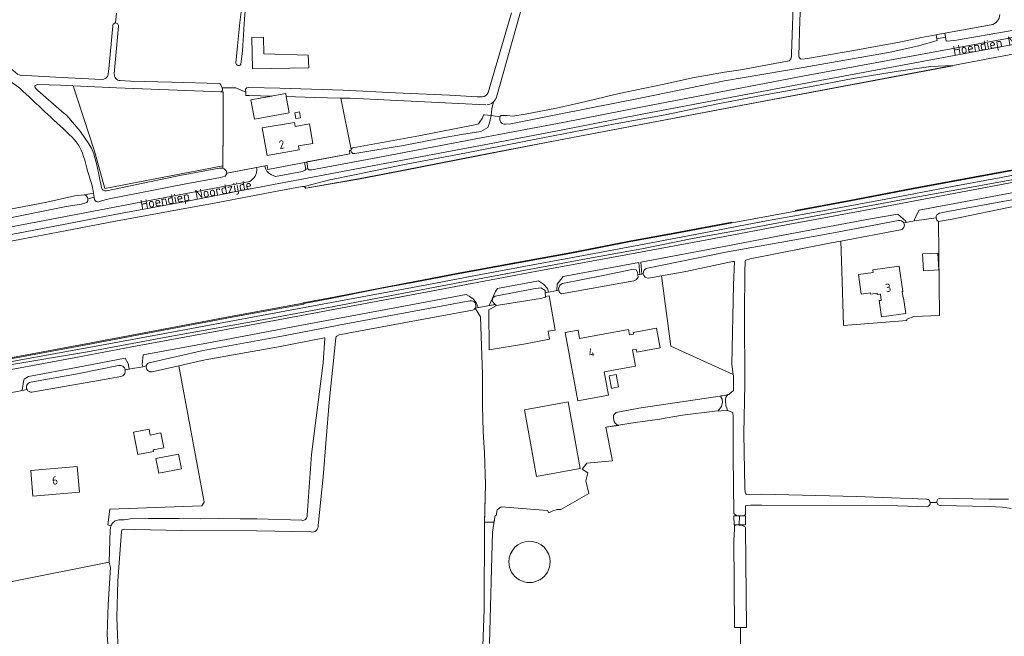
# Model space of a CAD drawing. Header units: metres. Extents: x 209813 to 223847, y 571801 to 587119.
# Tile 666 of 746: x 218326 to 218797, y 585242 to 585537. Entities that reach past the tile are written whole.
import ezdxf
from ezdxf.enums import TextEntityAlignment as Align

# ---------------------------------------------------------------- set-up
doc = ezdxf.new("R2010")
doc.units = ezdxf.units.M
for name, color, linetype, lineweight in [('B-RO-GK-BESCHOEIING-G', 8, 'GK-BESCHOEIING', 0), ('B-RO-GK-KADEMUUR-GV', 8, 'Continuous', 0), ('B-RO-GR-GRAS-GV', 8, 'Continuous', 0), ('B-RO-GR-GROENVOORZIENING-GV', 8, 'Continuous', 0), ('B-RO-GW-TALUD_KRUIN-G', 8, 'Continuous', 0), ('B-RO-IE-TERREINAFSCHEIDING_KUNSTMATIG_MUUR-GV', 8, 'Continuous', 0), ('B-RO-KW-KUNSTWERK_DEK-GV', 8, 'Continuous', 0), ('B-RO-OG-BEBOUWING-GV', 8, 'Continuous', 0), ('B-RO-OG-BEBOUWING-T18', 8, 'Continuous', 0), ('B-RO-OG-TERREIN_ERF-GV', 8, 'Continuous', 0), ('B-RO-OG-TOPOGRAFIE-T18', 8, 'Continuous', 0), ('B-RO-OG-WEG-GV', 8, 'Continuous', 0), ('B-RO-VH-VERHARDING_OPEN-GV', 8, 'Continuous', 0), ('B-RO-VH-VERHARDING_TEGEL-GV', 8, 'Continuous', 0)]:
    doc.layers.add(name, color=color, linetype=linetype, lineweight=lineweight)
doc.styles.add('NLCS-ISO-M200-T18', font='txt', dxfattribs={"height": 0.36})
doc.linetypes.add('GK-BESCHOEIING', pattern='A,30,-5,[1,NLCS.shx,S=1,R=0,X=0,Y=0],-5', length=40)

msp = doc.modelspace()

# ---------------------------------------------------------------- linework, layer by layer
at = {"layer": 'B-RO-GK-BESCHOEIING-G', "flags": 128}
for points in [[(218768.753, 585529.43), (218768.639, 585530.085)], [(218764.477, 585529.35), (218764.624, 585528.522)], [(218764.624, 585528.522), (218764.808, 585527.488)], [(218764.829, 585527.37), (218764.974, 585526.551)], [(218768.963, 585528.229), (218768.753, 585529.43)], [(218769.087, 585527.518), (218768.963, 585528.229)], [(218769.29, 585526.356), (218769.087, 585527.518)]]:
    msp.add_lwpolyline(points, dxfattribs=at)
at = {"layer": 'B-RO-GK-KADEMUUR-GV', "flags": 128}
msp.add_lwpolyline([(218853.938, 585529.78), (218829.195, 585525.197), (218801.983, 585520.307), (218772.383, 585514.628), (218677.746, 585496.82), (218580.303, 585478.324), (218544.517, 585471.418), (218509.503, 585464.532), (218488.017, 585460.417), (218462.801, 585455.94), (218488.034, 585460.319), (218509.522, 585464.434), (218544.536, 585471.319), (218580.322, 585478.226), (218677.764, 585496.721), (218772.402, 585514.53)], dxfattribs=at)
at = {"layer": 'B-RO-GR-GRAS-GV', "flags": 128}
for points in [[(218704.615, 585639.071), (218702.44, 585611.015), (218700.547, 585563.297), (218699.263, 585536.145), (218698.741, 585519.217), (218698.936, 585518.448), (218699.464, 585517.886), (218700.219, 585517.623), (218702.913, 585517.998), (218727.683, 585522.37), (218733.665, 585523.501), (218746.047, 585525.681), (218757.424, 585528.099), (218764.477, 585529.35)], [(218551.407, 585490.67), (218555.682, 585490.126), (218555.773, 585490.409), (218556.001, 585490.567), (218556.184, 585490.642), (218556.333, 585490.681), (218559.173, 585490.714), (218561.834, 585490.473), (218567.801, 585491.413), (218582.765, 585494.311), (218596.778, 585497.375), (218610.713, 585500.807), (218615.801, 585501.837), (218634.21, 585505.656), (218647.777, 585508.687), (218663.115, 585511.394), (218670.978, 585512.504), (218694.064, 585516.923), (218694.399, 585517.237), (218694.833, 585517.847), (218695.185, 585518.821), (218695.287, 585520.17), (218696.255, 585552.292)], [(218372.143, 585539.625), (218371.781, 585535.002)], [(218429.342, 585515.834), (218430.163, 585524.09), (218431.143, 585535.293), (218432.134, 585542.863)], [(218433.92, 585542.256), (218433.429, 585536.935), (218432.525, 585521.735), (218431.671, 585515.137)], [(218550.026, 585501.795), (218561.145, 585539.877)], [(218565.846, 585541.508), (218565.085, 585538.565), (218553.997, 585499.49)], [(218295.192, 585535.91), (218294.336, 585531.943), (218295.459, 585531.654), (218295.685, 585531.116), (218295.902, 585530.703), (218296.453, 585530.14), (218299.17, 585528.605), (218311.296, 585520.301), (218322.52, 585512.383), (218324.796, 585510.557), (218325.555, 585510.143), (218326.109, 585509.996), (218342.962, 585509.104)], [(218368.178, 585510.514), (218368.508, 585513.086), (218370.421, 585533.684)], [(218373.166, 585533.46), (218371.144, 585510.662)], [(218768.639, 585530.085), (218790.733, 585534.065)], [(218342.962, 585509.104), (218365.036, 585507.9)], [(218373.966, 585507.405), (218378.948, 585507.128), (218398.575, 585506.75), (218421.286, 585506.027)], [(218351.432, 585504.95), (218345.387, 585505.241), (218334.572, 585505.531), (218333.978, 585505.378), (218333.486, 585505.118), (218333.096, 585504.686), (218333.187, 585504.157), (218333.636, 585503.619), (218334.599, 585502.624), (218345.909, 585492.805), (218348.411, 585490.777), (218354.799, 585483.215), (218358.892, 585477.23), (218360.162, 585475.132), (218361.288, 585472.365), (218362.729, 585467.188), (218365.015, 585456.241)], [(218422.186, 585505.389), (218422.762, 585503.905), (218429.29, 585503.979), (218434.039, 585501.818), (218433.988, 585503.324), (218434.515, 585503.984), (218435.503, 585504.164), (218450.335, 585503.796), (218480.691, 585502.882), (218505.736, 585501.651), (218531.607, 585500.418), (218544.768, 585499.664), (218547.111, 585499.636)], [(218548.95, 585495.861), (218483.771, 585498.955), (218479.613, 585499.051), (218484.533, 585474.5)], [(218485.31, 585475.22), (218516.87, 585481.073), (218544.532, 585486.418), (218545.4, 585486.806), (218546.129, 585487.664), (218547.206, 585489.323), (218547.791, 585490.84), (218548.034, 585491.019), (218548.27, 585491.071), (218551.407, 585490.67), (218551.812, 585493.912), (218552.587, 585497.19)], [(218249.047, 585357.359), (218287.02, 585364.682), (218320.133, 585371.193), (218358.304, 585377.665), (218395.921, 585384.702), (218435.904, 585391.851), (218473.611, 585398.797), (218499.577, 585403.831), (218528.033, 585409.195), (218549.976, 585413.388), (218575.51, 585418.2), (218599.438, 585422.663), (218623.623, 585426.929), (218648.677, 585432.011), (218672.955, 585436.36), (218726.433, 585446.318), (218752.946, 585451.33), (218777.849, 585455.837), (218812.007, 585462.097), (218831.757, 585465.763), (218861.903, 585471.675), (218870.752, 585473.316), (218870.241, 585475.032)], [(218810.587, 585466.186), (218782.917, 585461.085), (218753.557, 585455.598), (218722.794, 585449.802), (218697.058, 585444.996), (218666.782, 585439.403), (218639.516, 585434.281), (218618.33, 585430.408), (218590.853, 585425.017), (218560.173, 585419.482), (218535.756, 585414.915), (218514.948, 585411.062), (218498.413, 585407.88), (218472.977, 585402.907), (218461.794, 585400.83), (218461.862, 585400.459), (218427.587, 585394.205), (218357.618, 585380.997), (218315.46, 585373.127), (218278.706, 585366.09), (218247.895, 585360.501)], [(218248.378, 585359.183), (218256.637, 585360.728), (218291.562, 585367.111), (218324.633, 585373.469), (218360.749, 585379.963), (218394.3, 585386.199), (218430.345, 585392.931), (218466.491, 585399.634), (218498.426, 585405.484), (218520.767, 585409.737), (218546.509, 585414.598), (218571.5, 585419.259), (218595.745, 585423.683), (218622.082, 585428.67), (218652.434, 585434.477), (218681.516, 585439.946), (218710.219, 585445.158), (218740.355, 585450.769), (218772.092, 585456.71), (218795.613, 585461.02), (218811.302, 585464.077)], [(218367.383, 585454.692), (218402.444, 585462.042), (218421.246, 585465.504), (218423.1, 585465.477), (218423.109, 585466.627)], [(218361.168, 585453.602), (218360.687, 585456.363)], [(218196.555, 585422.167), (218199.246, 585422.312), (218248.414, 585432.068), (218271.583, 585436.713), (218291.366, 585440.163), (218312.805, 585444.367), (218338.911, 585449.266), (218352.277, 585452.317), (218356.688, 585452.843)], [(218361.516, 585451.605), (218361.168, 585453.602), (218356.688, 585452.843)], [(218358.448, 585450.872), (218361.516, 585451.605)], [(218802.818, 585447.458), (218772.076, 585441.163), (218765.623, 585439.956), (218766.107, 585395.098), (218753.837, 585394.497), (218750.405, 585393.334), (218750.463, 585392.594), (218720.052, 585390.195), (218719.362, 585416.345), (218718.785, 585430.662), (218714.236, 585429.816), (218675.412, 585422.169), (218673.343, 585421.449), (218673.169, 585421.322), (218673.089, 585421.043), (218672.855, 585415.73), (218672.785, 585395.968), (218672.891, 585362.1), (218672.474, 585338.588), (218672.855, 585312.213), (218673.071, 585310.446), (218673.354, 585309.647), (218673.502, 585309.481), (218673.864, 585309.371), (218680.949, 585309.609), (218726.3, 585308.362), (218759.895, 585307.206)], [(218547.465, 585236.998), (218548.065, 585254.547), (218548.353, 585295.341), (218548.783, 585314.181), (218548.374, 585329.171), (218547.657, 585339.541), (218547.292, 585351.816), (218547.342, 585366.731), (218546.363, 585394.361), (218543.801, 585398.523)], [(218542.611, 585397.603), (218482.844, 585386.538), (218478.786, 585385.752), (218477.586, 585385.201), (218477.266, 585384.872), (218477.108, 585384.392), (218475.859, 585371.854), (218473.991, 585353.615), (218471.023, 585317.814), (218468.658, 585294.519)], [(218463.399, 585299.422), (218465.432, 585328.484), (218471.101, 585372.328), (218471.932, 585384.142), (218471.915, 585384.301), (218471.65, 585384.369), (218449.663, 585380.11), (218414.675, 585373.832), (218401.998, 585370.967), (218414.069, 585305.756), (218413.01, 585303.904), (218368.957, 585302.317), (218368.027, 585294.855), (218369.547, 585294.446), (218370.286, 585295.736), (218371.511, 585296.795), (218373.377, 585297.302), (218375.861, 585297.243), (218377.157, 585297.39), (218378.665, 585297.768), (218387.379, 585297.947), (218402.169, 585297.957), (218412.609, 585297.782), (218421.587, 585297.868), (218431.391, 585297.809), (218439.277, 585297.663)], [(218664.593, 585349.499), (218664.27, 585350.703), (218663.847, 585351.815), (218663.688, 585354.831), (218663.847, 585355.783), (218664.217, 585356.524), (218664.828, 585357.265), (218663.158, 585356.802), (218661.412, 585356.544), (218661.466, 585355.942), (218662.048, 585355.043), (218662.259, 585353.561), (218661.677, 585351.55), (218659.88, 585349.29)], [(218670.866, 585236.054), (218670.794, 585245.788), (218667.988, 585245.792), (218667.648, 585287.659), (218667.959, 585292.702), (218667.915, 585294.564), (218669.241, 585294.878), (218670.175, 585294.757), (218670.339, 585299.22), (218669.179, 585299.208), (218668.352, 585299.604), (218667.664, 585300.279), (218667.279, 585327.612), (218667.294, 585346.598), (218667.101, 585348.571), (218666.038, 585349.127), (218664.593, 585349.499), (218658.455, 585349.227), (218643.042, 585347.36), (218631.133, 585345.344), (218620.322, 585343.823), (218606.391, 585341.561), (218609.544, 585325.571), (218597.282, 585324.329), (218595.09, 585321.582), (218597.67, 585319.796), (218596.831, 585315.914), (218598.238, 585309.789), (218584.875, 585302.148), (218583.052, 585302.201), (218580.971, 585301.639), (218579.083, 585300.613), (218578.488, 585301.672), (218556.266, 585303.501), (218554.361, 585302.072), (218553.924, 585299.373), (218553.443, 585299.349), (218553.17, 585298.54), (218552.178, 585291.316), (218550.762, 585238.064)], [(218760.078, 585303.554), (218746.001, 585303.902), (218681.063, 585304.209), (218675.615, 585304.326), (218674.036, 585304.161), (218673.128, 585303.924), (218673.17, 585299.762), (218672.598, 585299.406), (218671.675, 585299.233)], [(218761.626, 585305.596), (218764.792, 585305.629)], [(218766.495, 585307.707), (218789.768, 585307.109), (218799.107, 585307.109)], [(218800.309, 585302.654), (218796.198, 585303.361), (218789.523, 585303.717), (218766.528, 585304.124)], [(218671.675, 585299.233), (218670.339, 585299.22)], [(218439.277, 585297.663), (218460.891, 585297.045)], [(218670.175, 585294.757), (218671.721, 585294.556), (218672.4, 585294.286), (218672.876, 585294.008), (218673.233, 585293.453), (218673.706, 585245.784), (218670.794, 585245.788)], [(218465.3, 585291.482), (218439.172, 585291.956), (218403.351, 585292.159), (218380.975, 585292.666), (218375.922, 585292.722), (218375.353, 585292.674), (218374.959, 585292.499), (218374.779, 585292.256), (218374.576, 585291.688), (218372.89, 585268.13), (218372.383, 585250.502), (218373.182, 585230.174), (218373.562, 585215.782), (218373.79, 585214.458), (218374.042, 585213.952), (218374.434, 585213.693), (218380.448, 585212.637)], [(218368.48, 585230.745), (218367.686, 585242.452), (218368.215, 585256.806), (218369.274, 585274.401), (218368.727, 585276.986), (218321.525, 585267.567), (218320.044, 585265.98), (218317.292, 585264.604), (218269.349, 585255.291), (218257.814, 585252.962), (218247.442, 585250.316), (218225.005, 585245.765), (218217.174, 585244.072), (218211.141, 585244.495), (218207.86, 585244.072), (218199.499, 585244.919), (218195.901, 585244.813), (218194.357, 585244.496), (218194.271, 585184.625)]]:
    msp.add_lwpolyline(points, dxfattribs=at)
at = {"layer": 'B-RO-GR-GRAS-GV'}
for points in [[(218790.733, 585534.065, 0.3671916), (218794.843, 585539.067)], [(218325.854, 585503.848, 0.0038289), (218299.38, 585522.835)], [(218431.671, 585515.137, -0.7264903), (218429.342, 585515.834)], [(218365.036, 585507.9, 0.3930209), (218368.178, 585510.514)], [(218371.144, 585510.662, 0.4245566), (218373.966, 585507.405)], [(218349.744, 585481.543, -0.0025723), (218325.854, 585503.848)], [(218421.286, 585506.027, -0.2967392), (218422.186, 585505.389)], [(218547.111, 585499.636, 0.3362761), (218550.026, 585501.795)], [(218356.464, 585471.164, 0.1361663), (218349.744, 585481.543)], [(218484.533, 585474.5, -0.1943363), (218485.31, 585475.22)], [(218360.687, 585456.363, -0.0046139), (218356.464, 585471.164)], [(218365.015, 585456.241, 0.4153082), (218367.383, 585454.692)], [(218356.688, 585452.843, -0.2978694), (218358.448, 585450.872)], [(218543.801, 585398.523, -0.1688665), (218542.611, 585397.603)], [(218460.891, 585297.045, 0.5054182), (218463.399, 585299.422)], [(218468.658, 585294.519, -0.5171941), (218465.3, 585291.482)], [(218559.94, 585277.134, -0.9999494), (218579.687, 585277.134)], [(218579.687, 585277.134, -1.0000506), (218559.94, 585277.134)]]:
    msp.add_lwpolyline(points, format="xyb", dxfattribs=at)
at = {"layer": 'B-RO-GR-GRAS-GV', "flags": 128}
for points in [[(218764.808, 585527.488), (218768.963, 585528.229), (218768.639, 585530.085), (218764.477, 585529.35)], [(218436.927, 585528.037), (218442.541, 585528.159), (218442.706, 585520.218), (218463.968, 585519.598), (218464.259, 585513.491), (218437.265, 585513.029)], [(218421.953, 585502.131), (218372.159, 585503.954), (218351.432, 585504.95), (218361.651, 585473.609), (218366.536, 585455.786), (218423.109, 585466.627), (218423.255, 585486.385), (218423.157, 585502.087)], [(218667.316, 585366.774), (218666.615, 585371.748), (218667.406, 585409.755), (218667.995, 585420.865), (218667.016, 585420.795), (218644.593, 585416.137), (218632.996, 585414.023), (218637.516, 585380.338)], [(218562.923, 585401.233), (218554.066, 585399.807), (218550.405, 585397.729), (218550.449, 585378.593), (218567.959, 585381.507), (218579.441, 585383.753), (218578.82, 585387.485), (218582.121, 585388.01), (218579.168, 585404.422), (218577.415, 585404.078), (218577.431, 585403.73), (218575.119, 585403.137)]]:
    msp.add_lwpolyline(points, close=True, dxfattribs=at)
at = {"layer": 'B-RO-GR-GRAS-GV'}
for centre, radius, start, end in [((218371.798, 585533.625), 1.378, 353.14007, 178.58033), ((218549.184, 585500.86), 5.004, 272.20484, 343.77468), ((218759.803, 585305.371), 1.837, 278.62296, 86.90708), ((218766.562, 585305.916), 1.793, 92.12925, 269.29016)]:
    msp.add_arc(centre, radius, start, end, dxfattribs=at)
at = {"layer": 'B-RO-GR-GROENVOORZIENING-GV', "flags": 128}
msp.add_lwpolyline([(218462.784, 585456.038), (218488.017, 585460.417), (218509.503, 585464.532), (218544.517, 585471.418), (218580.303, 585478.324), (218677.746, 585496.82), (218772.383, 585514.628), (218761.966, 585514.246), (218745.325, 585511.711), (218724.646, 585508.411), (218705.576, 585504.723), (218681.713, 585500.415), (218660.035, 585496.241), (218634.777, 585491.053), (218610.87, 585486.678), (218576.167, 585480.079), (218539.634, 585472.853), (218510.827, 585467.392), (218486.892, 585462.497), (218474.339, 585459.976), (218462.034, 585456.796)], close=True, dxfattribs=at)
at = {"layer": 'B-RO-GW-TALUD_KRUIN-G', "flags": 128}
for points in [[(218772.383, 585514.628), (218761.966, 585514.246), (218745.325, 585511.711), (218724.646, 585508.411), (218705.576, 585504.723), (218681.713, 585500.415), (218660.035, 585496.241), (218634.777, 585491.053), (218610.87, 585486.678), (218576.167, 585480.079), (218539.634, 585472.853), (218510.827, 585467.392), (218486.892, 585462.497), (218474.339, 585459.976), (218462.034, 585456.796)], [(218249.047, 585357.359), (218287.02, 585364.682), (218320.133, 585371.193), (218358.304, 585377.665), (218395.921, 585384.702), (218435.904, 585391.851), (218473.611, 585398.797), (218499.577, 585403.831), (218528.033, 585409.195), (218549.976, 585413.388), (218575.51, 585418.2), (218599.438, 585422.663), (218623.623, 585426.929), (218648.677, 585432.011), (218672.955, 585436.36), (218726.433, 585446.318), (218752.946, 585451.33), (218777.849, 585455.837), (218812.007, 585462.097), (218831.757, 585465.763), (218861.903, 585471.675), (218870.752, 585473.316)]]:
    msp.add_lwpolyline(points, dxfattribs=at)
at = {"layer": 'B-RO-IE-TERREINAFSCHEIDING_KUNSTMATIG_MUUR-GV', "flags": 128}
for points in [[(218869.53, 585477.417), (218835.504, 585471.146), (218810.532, 585466.481), (218782.862, 585461.38), (218753.502, 585455.893), (218722.738, 585450.097), (218697.003, 585445.291)], [(218666.782, 585439.403), (218697.058, 585444.996), (218722.794, 585449.802), (218753.557, 585455.598)], [(218666.727, 585439.698), (218639.461, 585434.576), (218618.274, 585430.703), (218590.797, 585425.312), (218560.119, 585419.777), (218535.701, 585415.21), (218514.892, 585411.357), (218498.355, 585408.174), (218472.92, 585403.202), (218461.424, 585401.066), (218461.456, 585400.893), (218427.495, 585394.697), (218357.525, 585381.489), (218315.367, 585373.619)], [(218315.46, 585373.127), (218357.618, 585380.997), (218427.587, 585394.205), (218461.862, 585400.459), (218461.794, 585400.83), (218472.977, 585402.907), (218498.413, 585407.88), (218514.948, 585411.062), (218535.756, 585414.915), (218560.173, 585419.482), (218590.853, 585425.017), (218618.33, 585430.408), (218639.516, 585434.281)]]:
    msp.add_lwpolyline(points, dxfattribs=at)
at = {"layer": 'B-RO-KW-KUNSTWERK_DEK-GV', "flags": 128}
msp.add_lwpolyline([(218671.718, 585294.903), (218673.218, 585294.918), (218673.175, 585299.248), (218667.679, 585299.193), (218667.74, 585294.863)], close=True, dxfattribs=at)
at = {"layer": 'B-RO-OG-BEBOUWING-GV', "flags": 128}
for points in [[(218453.453, 585499.769), (218453.193, 585501.197), (218436.465, 585498.151), (218438.15, 585488.899), (218454.878, 585491.945)], [(218466.135, 585477.37), (218464.503, 585486.724), (218457.663, 585485.531), (218457.327, 585487.459), (218441.944, 585484.775), (218444.246, 585471.581), (218459.611, 585474.262), (218459.277, 585476.173)], [(218758.311, 585416.395), (218765.748, 585416.816), (218765.291, 585424.907), (218757.854, 585424.487)], [(218727.233, 585414.661), (218728.536, 585405.262), (218733.058, 585405.889), (218733.138, 585405.31), (218736.193, 585405.734), (218736.289, 585405.046), (218737.751, 585405.249), (218738.164, 585402.272), (218737.224, 585402.142), (218738.3, 585394.383), (218749.888, 585395.99), (218748.839, 585403.551), (218748.635, 585403.523), (218748.227, 585406.464), (218748.49, 585406.501), (218746.799, 585418.686), (218734.156, 585416.932), (218734.334, 585415.646)], [(218380.3, 585339.237), (218382.423, 585328.449), (218389.888, 585329.919), (218389.723, 585330.754), (218394.823, 585331.763), (218393.429, 585338.816), (218388.328, 585337.809), (218387.757, 585340.703)], [(218391.035, 585326.588), (218392.426, 585319.544), (218403.218, 585321.675), (218401.827, 585328.719)]]:
    msp.add_lwpolyline(points, close=True, dxfattribs=at)
at = {"layer": 'B-RO-OG-TERREIN_ERF-GV'}
for points in [[(218422.922, 585503.493, -0.5366855), (218421.953, 585502.131)], [(218748.98, 585439.316, -0.5146298), (218747.336, 585435.969)], [(218626.899, 585412.911, -0.3972753), (218624.277, 585414.978)], [(218389.321, 585368.102, -0.5701302), (218386.515, 585370.879)], [(218376.369, 585368.98, -0.4130377), (218374.201, 585365.801)], [(218331.654, 585358.333, -0.2977922), (218329.381, 585359.546)]]:
    msp.add_lwpolyline(points, format="xyb", dxfattribs=at)
at = {"layer": 'B-RO-OG-TERREIN_ERF-GV', "flags": 128}
for points in [[(218421.953, 585502.131), (218423.157, 585502.087), (218423.255, 585486.385), (218423.1, 585465.477), (218423.66, 585465.224)], [(218423.66, 585465.224), (218424.707, 585464.175), (218424.963, 585463.207), (218444.271, 585466.729), (218444.635, 585464.939), (218483.78, 585472.409), (218483.617, 585473.907), (218484.405, 585474.05), (218484.45, 585474.28), (218484.533, 585474.5), (218479.613, 585499.051), (218466.773, 585499.348), (218453.453, 585499.769), (218454.878, 585491.945), (218438.15, 585488.899), (218436.465, 585498.151), (218446.546, 585499.987), (218435.681, 585500.241), (218434.091, 585500.312), (218434.039, 585501.818), (218429.29, 585503.979), (218422.762, 585503.905), (218422.922, 585503.493)], [(218747.336, 585435.969), (218718.785, 585430.662), (218719.362, 585416.345), (218720.052, 585390.195), (218750.463, 585392.594), (218750.405, 585393.334), (218753.837, 585394.497), (218766.107, 585395.098), (218765.623, 585439.956), (218764.777, 585440.592), (218764.478, 585441.784), (218754.148, 585440.288)], [(218754.148, 585440.288), (218748.98, 585439.316)], [(218624.277, 585414.978), (218621.697, 585414.474), (218621.863, 585413.367), (218621.094, 585412.298), (218619.727, 585411.611), (218585.22, 585405.444), (218584.24, 585406.005), (218583.896, 585407.096), (218577.329, 585405.928), (218577.415, 585404.078), (218579.168, 585404.422), (218582.121, 585388.01), (218578.82, 585387.485), (218579.441, 585383.753), (218567.959, 585381.507), (218550.449, 585378.593), (218550.405, 585397.729), (218554.066, 585399.807), (218553.453, 585400.276), (218543.801, 585398.523), (218546.363, 585394.361), (218547.342, 585366.731), (218547.292, 585351.816), (218547.657, 585339.541), (218548.374, 585329.171), (218548.783, 585314.181), (218548.372, 585296.179), (218552.86, 585296.076), (218553.17, 585298.54), (218553.443, 585299.349), (218553.924, 585299.373), (218554.361, 585302.072), (218556.266, 585303.501), (218578.488, 585301.672), (218579.083, 585300.613), (218580.971, 585301.639), (218583.052, 585302.201), (218584.875, 585302.148), (218598.238, 585309.789), (218596.831, 585315.914), (218597.67, 585319.796), (218595.09, 585321.582), (218597.282, 585324.329), (218609.544, 585325.571), (218606.391, 585341.561), (218612.547, 585342.469), (218611.57, 585342.928), (218610.869, 585343.578), (218610.349, 585344.331), (218609.986, 585345.775), (218610.078, 585347.127), (218610.493, 585347.88), (218611.317, 585348.672), (218622.191, 585350.747), (218663.158, 585356.802), (218665.446, 585357.436), (218667.389, 585359.226), (218667.389, 585366.254), (218667.316, 585366.774), (218637.516, 585380.338), (218632.996, 585414.023)], [(218632.996, 585414.023), (218626.899, 585412.911)], [(218369.547, 585294.446), (218368.027, 585294.855), (218368.957, 585302.317), (218413.01, 585303.904), (218414.069, 585305.756), (218401.998, 585370.967), (218389.321, 585368.102)], [(218386.515, 585370.879), (218384.724, 585370.485), (218378.877, 585369.453), (218376.369, 585368.98)], [(218374.201, 585365.801), (218367.231, 585364.567), (218331.654, 585358.333)], [(218329.381, 585359.546), (218317.307, 585357.207)], [(218206.104, 585335.807), (218197.342, 585332.656), (218197.435, 585327.418), (218194.936, 585295.917), (218194.468, 585265.118), (218194.357, 585244.496), (218195.901, 585244.813), (218199.499, 585244.919), (218207.86, 585244.072), (218211.141, 585244.495), (218217.174, 585244.072), (218225.005, 585245.765), (218247.442, 585250.316), (218257.814, 585252.962), (218269.349, 585255.291), (218317.292, 585264.604), (218320.044, 585265.98), (218321.525, 585267.567), (218368.727, 585276.986), (218369.136, 585292.546), (218369.547, 585294.446)]]:
    msp.add_lwpolyline(points, dxfattribs=at)
for points in [[(218457.577, 585492.066), (218459.71, 585492.439), (218460.191, 585489.687), (218458.058, 585489.314)], [(218765.291, 585424.907), (218765.748, 585416.816), (218758.311, 585416.395), (218757.854, 585424.487)], [(218733.058, 585405.889), (218728.536, 585405.262), (218727.233, 585414.661), (218734.334, 585415.646), (218734.156, 585416.932), (218746.799, 585418.686), (218748.49, 585406.501), (218748.227, 585406.464), (218748.635, 585403.523), (218748.839, 585403.551), (218749.888, 585395.99), (218738.3, 585394.383), (218737.224, 585402.142), (218738.164, 585402.272), (218737.751, 585405.249), (218736.289, 585405.046), (218736.193, 585405.734), (218733.138, 585405.31)], [(218586.941, 585386.974), (218593.046, 585388.095), (218593.789, 585384.048), (218617.212, 585388.347), (218617.692, 585385.731), (218619.615, 585386.084), (218619.455, 585386.952), (218630.59, 585388.996), (218632.328, 585379.525), (218621.174, 585377.478), (218620.902, 585378.954), (218619.043, 585378.613), (218620.486, 585370.752), (218605.613, 585368.022), (218607.655, 585356.9), (218592.957, 585354.202)], [(218607.991, 585366.125), (218611.338, 585366.773), (218612.49, 585360.825), (218609.143, 585360.177)], [(218567.38, 585349.874), (218588.257, 585353.717), (218594.119, 585321.874), (218573.242, 585318.031)], [(218388.328, 585337.809), (218393.429, 585338.816), (218394.823, 585331.763), (218389.723, 585330.754), (218389.888, 585329.919), (218382.423, 585328.449), (218380.3, 585339.237), (218387.757, 585340.703)], [(218392.426, 585319.544), (218391.035, 585326.588), (218401.827, 585328.719), (218403.218, 585321.675)], [(218331.126, 585320.9), (218353.39, 585322.79), (218354.431, 585310.557), (218332.167, 585308.664)]]:
    msp.add_lwpolyline(points, close=True, dxfattribs=at)
at = {"layer": 'B-RO-OG-WEG-GV', "flags": 128}
for points in [[(218800.857, 585531.409), (218773.276, 585526.67), (218769.29, 585526.356), (218768.963, 585528.229), (218764.808, 585527.488), (218764.974, 585526.551), (218756.159, 585524.048), (218742.443, 585521.1), (218700.825, 585513.761), (218663.143, 585507.283), (218622.782, 585499.044), (218584.826, 585491.476), (218560.922, 585486.766), (218558.377, 585486.532)], [(218484.405, 585474.05), (218483.617, 585473.907), (218483.78, 585472.409), (218463.266, 585468.495), (218463.778, 585465.15), (218464.233, 585464.769), (218465.659, 585464.734), (218497.326, 585470.682), (218546.767, 585480.082), (218585.776, 585487.427), (218623.923, 585494.937), (218701.465, 585509.647), (218741.286, 585517.116), (218801.867, 585528.269)], [(218802.981, 585524.991), (218742.2, 585513.694), (218702.007, 585506.258), (218624.556, 585491.495), (218586.508, 585484.034), (218547.277, 585476.534), (218498.107, 585467.238), (218460.05, 585460.092), (218428.677, 585454.182), (218426.408, 585453.655), (218406.131, 585449.812), (218371.397, 585443.315), (218350.126, 585439.196), (218314.957, 585432.521), (218274.638, 585424.902), (218235.301, 585417.408), (218195.295, 585409.853), (218124.353, 585396.748), (218077.447, 585388.182), (218054.306, 585383.855), (218031.713, 585379.733), (217989.373, 585371.968), (217956.538, 585366.198), (217922.248, 585360.279)], [(218311.657, 585428.758), (218327.542, 585431.792), (218347.642, 585435.547), (218371.628, 585440.162), (218420.619, 585449.174), (218446.517, 585454.005), (218461.101, 585456.697), (218462.034, 585456.796), (218474.339, 585459.976), (218486.892, 585462.497), (218510.827, 585467.392), (218539.634, 585472.853), (218576.167, 585480.079), (218610.87, 585486.678), (218634.777, 585491.053), (218660.035, 585496.241), (218681.713, 585500.415), (218705.576, 585504.723), (218724.646, 585508.411), (218745.325, 585511.711), (218761.966, 585514.246), (218772.383, 585514.628), (218801.983, 585520.307)], [(218555.682, 585490.126), (218551.407, 585490.67), (218550.723, 585487.188), (218549.884, 585484.973), (218546.528, 585483.152), (218537.235, 585481.613), (218526.602, 585479.773), (218509.457, 585476.328), (218494.934, 585473.985), (218486.266, 585472.549)], [(218314.195, 585435.998), (218370.422, 585446.676), (218405.568, 585453.372), (218435.925, 585459.127), (218436.644, 585459.654), (218438.066, 585461.024), (218438.534, 585461.755), (218439.178, 585463.373), (218439.326, 585465.14), (218439.247, 585465.813), (218424.963, 585463.207), (218425.027, 585462.967), (218424.123, 585461.778), (218421.913, 585461.005), (218404.632, 585457.834), (218368.674, 585450.857), (218367.323, 585450.569), (218363.823, 585449.526)], [(217938.25, 585298.87), (217996.517, 585309.306), (218037.911, 585316.652), (218104.121, 585328.36), (218156.491, 585338.242), (218226.896, 585351.336), (218272.853, 585359.906), (218321.794, 585369.182), (218352.746, 585374.892), (218379.441, 585379.969), (218416.835, 585386.97), (218458.162, 585394.543), (218542.246, 585410.32), (218572.598, 585416.112), (218621.218, 585425.029), (218663.329, 585432.87), (218688.41, 585437.587), (218732.307, 585445.783), (218744.906, 585448.207), (218807.519, 585459.874)], [(218812.007, 585462.097), (218777.849, 585455.837), (218752.946, 585451.33), (218726.433, 585446.318), (218672.955, 585436.36), (218648.677, 585432.011), (218623.623, 585426.929), (218599.438, 585422.663), (218575.51, 585418.2), (218549.976, 585413.388), (218528.033, 585409.195), (218499.577, 585403.831), (218473.611, 585398.797), (218435.904, 585391.851), (218395.921, 585384.702), (218358.304, 585377.665), (218320.133, 585371.193)], [(218361.691, 585450.6), (218361.516, 585451.605), (218358.448, 585450.872)], [(218358.035, 585449.125), (218355.489, 585448.293), (218348.056, 585447.189), (218313.269, 585440.175), (218273.283, 585432.344), (218232.281, 585424.417), (218199.474, 585418.479)], [(218748.98, 585439.316), (218750.032, 585439.514), (218749.859, 585440.238), (218746.024, 585443.571), (218732.988, 585441.285), (218689.398, 585433.078), (218663.727, 585428.222), (218623.048, 585420.631), (218623.581, 585414.842), (218624.277, 585414.978)], [(218626.299, 585417.753), (218664.576, 585425.444), (218690.635, 585430.078), (218714.481, 585434.353), (218746.477, 585440.466)], [(218539.453, 585405.069), (218507.982, 585399.115), (218459.145, 585390.082), (218417.887, 585382.336), (218384.96, 585376.195), (218384.44, 585371.801), (218384.712, 585370.541), (218386.515, 585370.879)], [(218543.801, 585398.523), (218545.295, 585398.794), (218544.382, 585401.037), (218542.983, 585402.842), (218540.924, 585404.343), (218539.453, 585405.069)], [(218388.405, 585372.597), (218413.674, 585378.307), (218448.707, 585384.594), (218481.88, 585391.02), (218541.334, 585402.027)], [(218376.369, 585368.98), (218378.25, 585369.332), (218377.696, 585372.126), (218376.332, 585374.585), (218353.787, 585370.369), (218329.995, 585365.888), (218328.448, 585364.886), (218328.053, 585364.538), (218327.671, 585363.482), (218327.022, 585359.089), (218329.381, 585359.546)], [(218331.143, 585363.056), (218354.341, 585367.261), (218373.218, 585371.165)]]:
    msp.add_lwpolyline(points, dxfattribs=at)
at = {"layer": 'B-RO-OG-WEG-GV'}
for points in [[(218555.728, 585488.224, -0.1461276), (218555.682, 585490.126)], [(218558.377, 585486.532, -0.3034183), (218555.728, 585488.224)], [(218486.266, 585472.549, -0.5490255), (218484.405, 585474.05)], [(218358.448, 585450.872, -0.1925605), (218358.035, 585449.125)], [(218363.638, 585449.466, -0.3925308), (218361.691, 585450.6)], [(218746.477, 585440.466, -0.3315502), (218748.98, 585439.316)], [(218624.277, 585414.978, -0.41134), (218626.299, 585417.753)], [(218541.334, 585402.027, -0.6781617), (218543.801, 585398.523)], [(218373.218, 585371.165, -0.4089528), (218376.369, 585368.98)], [(218386.515, 585370.879, -0.3032929), (218388.405, 585372.597)], [(218329.381, 585359.546, -0.5285806), (218331.143, 585363.056)]]:
    msp.add_lwpolyline(points, format="xyb", dxfattribs=at)
at = {"layer": 'B-RO-OG-WEG-GV', "flags": 128}
for points in [[(218462.192, 585468.29), (218444.635, 585464.939), (218444.271, 585466.729), (218443.247, 585466.542), (218443.34, 585466.044), (218443.635, 585465.01), (218444.166, 585464.016), (218445.049, 585463.085), (218446.291, 585462.275), (218448.316, 585461.468), (218461.217, 585463.958), (218462.428, 585464.521), (218462.824, 585465.054)], [(218805.15, 585451.248), (218835.529, 585456.12), (218834.96, 585460.138), (218808.29, 585455.193), (218756.331, 585445.509), (218754.113, 585441.069), (218754.148, 585440.288), (218764.478, 585441.784), (218764.504, 585442.544), (218764.736, 585443.146), (218765.998, 585443.931), (218770.904, 585444.891)], [(218622.663, 585414.663), (218622.16, 585420.452), (218586.005, 585413.709), (218583.085, 585410.022), (218582.881, 585406.916), (218583.896, 585407.096), (218583.685, 585407.767), (218584.349, 585409.485), (218585.61, 585410.289), (218605.042, 585414.156), (218618.828, 585417.002), (218620.835, 585416.942), (218621.506, 585415.746), (218621.697, 585414.474)], [(218554.585, 585407.92), (218553.484, 585406.555), (218550.508, 585399.741), (218553.453, 585400.276), (218552.841, 585400.744), (218552.017, 585402.043), (218552.318, 585403.501), (218553.419, 585404.344), (218571.809, 585407.817), (218575.213, 585408.325), (218577.282, 585406.946), (218577.329, 585405.928), (218578.951, 585406.216), (218578.383, 585407.903), (218576.545, 585410.007), (218574.168, 585411.603)]]:
    msp.add_lwpolyline(points, close=True, dxfattribs=at)
at = {"layer": 'B-RO-VH-VERHARDING_OPEN-GV', "flags": 128}
msp.add_lwpolyline([(218442.706, 585520.218), (218442.541, 585528.159), (218436.927, 585528.037), (218437.265, 585513.029), (218464.259, 585513.491), (218463.968, 585519.598)], close=True, dxfattribs=at)
at = {"layer": 'B-RO-VH-VERHARDING_TEGEL-GV', "flags": 128}
msp.add_lwpolyline([(218462.192, 585468.29), (218462.824, 585465.054), (218463.778, 585465.15), (218463.266, 585468.495)], close=True, dxfattribs=at)

# ---------------------------------------------------------------- texts
at = {"layer": 'B-RO-OG-BEBOUWING-T18', "style": 'NLCS-ISO-M200-T18'}
for s, p in [('2', (218451.241, 585476.862)), ('3', (218741.458, 585408.301)), ('4', (218599.496, 585377.388)), ('6', (218342.714, 585316.132))]:
    msp.add_text(s, height=4, rotation=9.9, dxfattribs=at).set_placement(p, align=Align.MIDDLE)
at = {"layer": 'B-RO-OG-TOPOGRAFIE-T18', "style": 'NLCS-ISO-M200-T18'}
for rotation, p in [(9.8, (218799.318, 585525.642)), (10.5, (218410.395, 585452.222))]:
    msp.add_text('Hoendiep Noordzijde', height=4.5, rotation=rotation, dxfattribs=at).set_placement(p, align=Align.MIDDLE)

doc.saveas('drawing.dxf')
